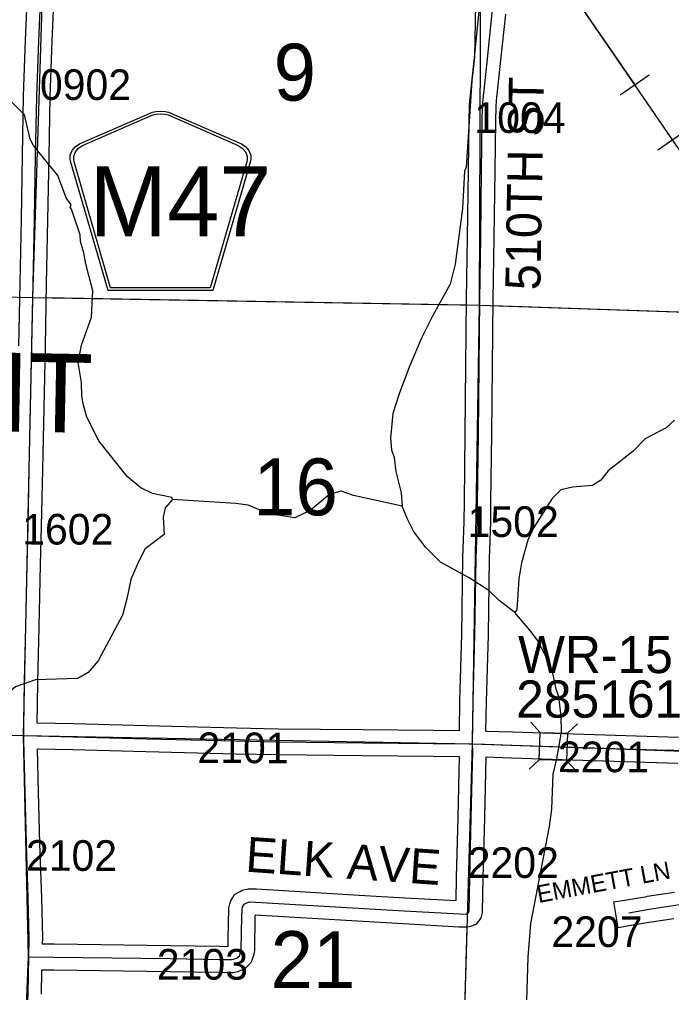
# Model space of a CAD drawing. Extents: x -132.8 to -73.3, y -60 to -26.
# Drawn here: x -90.149 to -88.66, y -48.737 to -46.513 of the extents above; entities that cross this region are included whole.
import ezdxf

# ---------------------------------------------------------------- set-up
doc = ezdxf.new("R2010")
doc.units = 0
for name, color, linetype in [('tdCoHydroRiver', 7, 'Continuous'), ('tdCoPipe', 7, 'Continuous'), ('tdCoSecRdNmbr', 7, 'Continuous'), ('tdCoSecRdTxt', 7, 'Continuous'), ('tdCoSecRteBand', 7, 'Continuous'), ('tdCoSecRteCL', 7, 'Continuous'), ('tdCoSectLine', 7, 'Continuous'), ('tdCoSectLinePart', 7, 'Continuous'), ('tdCoSectNmbr', 7, 'Continuous'), ('tdCoShieldCoRteHrd', 7, 'Continuous'), ('tdCoStrucSec', 7, 'Continuous'), ('tdCoStrucSecCoName', 7, 'Continuous'), ('tdCoStrucSecFHWANum', 7, 'Continuous'), ('tdCoSurfAsphalt', 7, 'Continuous'), ('tdCoSurfGravel', 7, 'Continuous'), ('tdCoTwpNameTxt', 7, 'Continuous')]:
    doc.layers.add(name, color=color, linetype=linetype)

msp = doc.modelspace()

# ---------------------------------------------------------------- linework, layer by layer
at = {"layer": 'tdCoHydroRiver'}
for points in [[(-89.1067, -46.436), (-89.1098, -46.6), (-89.1156, -46.6536), (-89.1289, -46.8505), (-89.1322, -46.8599), (-89.137, -46.945), (-89.1537, -47.0724), (-89.1656, -47.1179), (-89.2049, -47.1897), (-89.2311, -47.2413), (-89.2576, -47.3038), (-89.2809, -47.3665), (-89.296, -47.4135), (-89.3018, -47.4702), (-89.2992, -47.497), (-89.2932, -47.5145), (-89.2891, -47.5461), (-89.2774, -47.5953), (-89.2748, -47.6253)], [(-90.1381, -46.7315), (-90.1815, -46.688), (-90.1952, -46.6657), (-90.2027, -46.6466), (-90.2012, -46.5646), (-90.2085, -46.5376), (-90.2099, -46.5266), (-90.2145, -46.5218), (-90.2173, -46.5028)], [(-90.125, -46.7869), (-90.1381, -46.7315)], [(-90.0619, -46.8702), (-90.1174, -46.8013), (-90.125, -46.7869)], [(-90.0424, -46.921), (-90.0619, -46.8702)], [(-89.8, -47.6103), (-89.8015, -47.6056), (-89.8455, -47.5968), (-89.8721, -47.5837), (-89.9032, -47.5579), (-89.9679, -47.4762), (-89.9952, -47.422), (-90.0041, -47.3918), (-90.0069, -47.3744), (-90.0079, -47.3429), (-90.0149, -47.297), (-90.0078, -47.2577), (-89.9845, -47.1935), (-89.9818, -47.1336), (-89.9906, -47.0987), (-89.9979, -47.0718), (-90.0022, -47.0464), (-90.0096, -47.021), (-90.0108, -47.0052), (-90.0302, -46.9465), (-90.0333, -46.9433), (-90.0316, -46.937), (-90.0424, -46.921)], [(-88.6524, -47.4292), (-88.6717, -47.4462), (-88.7195, -47.472), (-88.7469, -47.4999), (-88.8046, -47.5445), (-88.8208, -47.5663), (-88.8399, -47.5785), (-88.8858, -47.5824), (-88.9127, -47.5882), (-88.932, -47.6083), (-88.976, -47.6768), (-88.9875, -47.7034), (-89.0027, -47.7552), (-89.0082, -47.7914), (-89.0127, -47.8623), (-89.0176, -47.8685)], [(-89.8, -47.6103), (-89.8162, -47.629), (-89.8213, -47.6509), (-89.8189, -47.6904), (-89.8622, -47.7227), (-89.8785, -47.7539), (-89.8951, -47.793), (-89.9038, -47.837), (-89.914, -47.8747), (-89.9697, -47.9793), (-89.9923, -48.0057), (-90.0162, -48.0194), (-90.1126, -48.0223), (-90.1586, -48.0387), (-90.1827, -48.0588), (-90.2604, -48.1582), (-90.3301, -48.2547), (-90.3541, -48.2747), (-90.3781, -48.2884), (-90.4445, -48.2982), (-90.4779, -48.3086), (-90.545, -48.3514), (-90.5963, -48.393), (-90.6174, -48.4226)], [(-89.2748, -47.6253), (-89.3864, -47.601), (-89.4146, -47.591), (-89.44, -47.5984), (-89.4849, -47.6354), (-89.5199, -47.6521), (-89.5797, -47.643), (-89.6267, -47.6232), (-89.655, -47.6195), (-89.8, -47.6103)], [(-89.0176, -47.8685), (-89.0533, -47.841), (-89.0766, -47.8184), (-89.1218, -47.7892), (-89.1873, -47.7532), (-89.2214, -47.7194), (-89.2491, -47.6826), (-89.2628, -47.6555), (-89.2748, -47.6253)], [(-88.9668, -49.163), (-88.9645, -49.1236), (-88.9781, -49.0949), (-88.9768, -49.0287), (-88.995, -48.9889), (-89.0005, -48.9478), (-88.995, -48.9053), (-88.987, -48.6562), (-88.9808, -48.579), (-88.9386, -48.3574), (-88.9331, -48.3181), (-88.93, -48.2377), (-88.9214, -48.2032), (-88.9108, -48.1419), (-88.9117, -48.1056), (-88.9171, -48.0613), (-88.9231, -48.0438), (-88.9303, -48.0106), (-88.9364, -47.9963), (-88.9423, -47.9772), (-88.9667, -47.931), (-88.9836, -47.9086), (-89.0176, -47.8685)]]:
    msp.add_lwpolyline(points, dxfattribs=at)
at = {"layer": 'tdCoPipe'}
for p, q in [((-88.777, -46.6857), (-88.7104, -46.6401)), ((-88.691, -46.8113), (-88.6246, -46.7658))]:
    msp.add_line(p, q, dxfattribs=at)
for points in [[(-90.4625, -44.2093), (-89.9464, -44.7), (-89.5998, -45.1398), (-89.3409, -45.6612), (-89.035, -46.2373), (-88.5432, -46.956), (-87.9149, -47.6713), (-87.4475, -48.2982), (-87.2188, -48.5092), (-87.1545, -48.715), (-86.8788, -48.9846), (-86.6669, -49.6542), (-86.4792, -50.1206), (-86.2258, -50.4037), (-86.1879, -50.7342), (-86.0991, -50.8945)], [(-88.9139, -46.4142), (-88.7437, -46.6629)]]:
    msp.add_lwpolyline(points, dxfattribs=at)
at = {"layer": 'tdCoSecRteBand'}
for points in [[(-90.151, -47.2594), (-90.148, -47.1162), (-90.145, -46.9697), (-90.1426, -46.8245), (-90.1426, -46.8245), (-90.1426, -46.8245), (-90.1399, -46.6886), (-90.1399, -46.6883), (-90.1398, -46.6881), (-90.1354, -46.5606), (-90.1354, -46.5605), (-90.1354, -46.5604), (-90.1292, -46.4198)], [(-90.0693, -46.4224), (-90.0754, -46.5629), (-90.0799, -46.69), (-90.0826, -46.8256), (-90.085, -46.9708), (-90.085, -46.9709), (-90.085, -46.9709), (-90.088, -47.1174), (-90.088, -47.1174), (-90.088, -47.1174), (-90.091, -47.2607), (-90.091, -47.2607), (-90.091, -47.2607), (-90.0939, -47.4005), (-90.0939, -47.4005), (-90.0939, -47.4006), (-90.0971, -47.5421), (-90.0998, -47.671), (-90.0998, -47.6711), (-90.0998, -47.6711), (-90.1018, -47.7596), (-90.1048, -47.9014), (-90.1048, -47.9014), (-90.1048, -47.9015), (-90.108, -48.0264), (-90.109, -48.0788), (-90.1096, -48.1205), (-90.1088, -48.1205), (-90.0261, -48.1225), (-90.0261, -48.1225), (-90.026, -48.1225), (-89.8593, -48.1269), (-89.6535, -48.1321), (-89.5585, -48.1341), (-89.3649, -48.1361), (-89.3649, -48.1361), (-89.3648, -48.1361), (-89.2038, -48.1378), (-89.2038, -48.1378), (-89.2038, -48.1378), (-89.1442, -48.1385), (-89.1429, -48.071), (-89.1429, -48.0708), (-89.1429, -48.0707), (-89.1387, -47.9185), (-89.136, -47.7438), (-89.136, -47.7435), (-89.136, -47.7432), (-89.133, -47.6606), (-89.1328, -47.6154), (-89.1328, -47.6153), (-89.1328, -47.6152), (-89.1308, -47.4604), (-89.1293, -47.3055), (-89.1293, -47.3055), (-89.1278, -47.1526), (-89.1278, -47.1526), (-89.1278, -47.1525), (-89.1256, -47.0105), (-89.1236, -46.8581), (-89.1236, -46.8581), (-89.1236, -46.858), (-89.1219, -46.7453), (-89.1219, -46.7452), (-89.1219, -46.7452), (-89.1212, -46.7099), (-89.1211, -46.7087), (-89.121, -46.7074), (-89.1195, -46.6931), (-89.1195, -46.6931), (-89.1195, -46.6931), (-89.1099, -46.6004), (-89.1099, -46.6004), (-89.1099, -46.6004), (-89.0988, -46.4946)], [(-89.0392, -46.5012), (-89.0502, -46.6066), (-89.0599, -46.6993), (-89.0612, -46.7124), (-89.0619, -46.7463), (-89.0636, -46.8589), (-89.0656, -47.0113), (-89.0656, -47.0113), (-89.0656, -47.0114), (-89.0678, -47.1533), (-89.0693, -47.3061), (-89.0708, -47.461), (-89.0708, -47.461), (-89.0708, -47.4611), (-89.0728, -47.6158), (-89.073, -47.6614), (-89.073, -47.6618), (-89.073, -47.6623), (-89.076, -47.7451), (-89.0787, -47.9196), (-89.0787, -47.9198), (-89.0787, -47.92), (-89.0829, -48.0723), (-89.0842, -48.1393), (-89.0837, -48.1393), (-89.0837, -48.1394), (-89.0228, -48.1415), (-88.9072, -48.1454), (-88.7884, -48.1491), (-88.6926, -48.1521), (-88.6438, -48.1533)], [(-89.6725, -48.6318), (-89.6714, -48.5628), (-89.6714, -48.5626), (-89.6713, -48.5624), (-89.6709, -48.5463), (-89.6708, -48.5432), (-89.67, -48.5403), (-89.6686, -48.5341), (-89.6675, -48.5298), (-89.6653, -48.526), (-89.6618, -48.5201), (-89.6579, -48.5132), (-89.651, -48.5093), (-89.6451, -48.5058), (-89.6416, -48.5037), (-89.6375, -48.5027), (-89.6309, -48.501), (-89.6269, -48.4999), (-89.6228, -48.5), (-89.6088, -48.5002), (-89.6081, -48.5003), (-89.6075, -48.5003), (-89.3735, -48.5143), (-89.269, -48.5203), (-89.1516, -48.5269), (-89.1505, -48.4744), (-89.1505, -48.4743), (-89.1505, -48.4742), (-89.1471, -48.3359), (-89.1437, -48.1985), (-89.2045, -48.1978), (-89.3655, -48.1961), (-89.5593, -48.1941), (-89.5595, -48.1941), (-89.5596, -48.1941), (-89.6548, -48.1921), (-89.6549, -48.1921), (-89.6549, -48.1921), (-89.8609, -48.1869), (-89.8609, -48.1869), (-89.8609, -48.1869), (-90.0276, -48.1825), (-90.1088, -48.1806), (-90.1068, -48.2788), (-90.1033, -48.3963), (-90.0994, -48.5208), (-90.0994, -48.5209), (-90.0994, -48.521), (-90.0971, -48.6122), (-90.0971, -48.6129), (-90.0971, -48.6136), (-90.0974, -48.6259), (-90.0704, -48.626), (-90.0702, -48.626), (-90.0701, -48.626), (-89.8045, -48.6295), (-89.8044, -48.6295), (-89.8043, -48.6295), (-89.6919, -48.6314), (-89.6919, -48.6314), (-89.6919, -48.6314), (-89.6725, -48.6318)], [(-88.6448, -48.2133), (-88.6941, -48.2121), (-88.6942, -48.2121), (-88.6943, -48.2121), (-88.7903, -48.2091), (-88.7903, -48.2091), (-88.7903, -48.2091), (-88.9091, -48.2054), (-88.9092, -48.2054), (-88.9092, -48.2054), (-89.0249, -48.2015), (-89.0249, -48.2015), (-89.0249, -48.2015), (-89.0837, -48.1994), (-89.0871, -48.3374), (-89.0871, -48.3374), (-89.0871, -48.3374), (-89.0905, -48.4757), (-89.092, -48.5508), (-89.0921, -48.5539), (-89.0928, -48.557), (-89.0935, -48.5602), (-89.0949, -48.5661), (-89.0985, -48.5711), (-89.1005, -48.5738), (-89.1058, -48.5811), (-89.1143, -48.5843), (-89.119, -48.586), (-89.1246, -48.588), (-89.1304, -48.5878), (-89.1447, -48.5873), (-89.1451, -48.5873), (-89.1454, -48.5873), (-89.2724, -48.5802), (-89.2724, -48.5802), (-89.2724, -48.5802), (-89.377, -48.5742), (-89.377, -48.5742), (-89.3771, -48.5742), (-89.6105, -48.5602), (-89.6112, -48.5602), (-89.6114, -48.564), (-89.6126, -48.639), (-89.6126, -48.642), (-89.6133, -48.6449), (-89.615, -48.6528), (-89.6155, -48.655), (-89.6163, -48.6572), (-89.6188, -48.6636), (-89.6212, -48.6698), (-89.626, -48.6745), (-89.6317, -48.6799), (-89.636, -48.684), (-89.6415, -48.6862), (-89.6472, -48.6884), (-89.6492, -48.6892), (-89.6514, -48.6897), (-89.6578, -48.6912), (-89.6614, -48.692), (-89.6651, -48.6919), (-89.6929, -48.6914), (-89.8053, -48.6895), (-90.0707, -48.686), (-90.0987, -48.6859), (-90.0987, -48.6865), (-90.0998, -48.7408)], [(-88.6541, -48.5683), (-88.7057, -48.5764), (-88.7521, -48.5842), (-88.7817, -48.5893), (-88.7917, -48.5301), (-88.7621, -48.5251), (-88.7155, -48.5172), (-88.7153, -48.5172), (-88.7151, -48.5171), (-88.6526, -48.5073)]]:
    msp.add_lwpolyline(points, dxfattribs=at)
at = {"layer": 'tdCoSecRteCL'}
for points in [[(-89.1142, -48.1689), (-89.1146, -48.1596), (-89.1129, -48.0715), (-89.1087, -47.9191), (-89.106, -47.7443), (-89.103, -47.6612), (-89.1028, -47.6156), (-89.1008, -47.4607), (-89.0993, -47.3058), (-89.0978, -47.1529), (-89.0956, -47.0109), (-89.0936, -46.8585), (-89.0919, -46.7458), (-89.0912, -46.7105), (-89.0897, -46.6962), (-89.0801, -46.6035), (-89.069, -46.4977), (-89.0638, -46.4568), (-89.0468, -46.3162), (-89.033, -46.2035), (-89.031, -46.186), (-89.0297, -46.175)], [(-90.1394, -48.1499), (-90.1397, -48.1303), (-90.139, -48.0783), (-90.138, -48.0258), (-90.1348, -47.9007), (-90.1318, -47.7589), (-90.1298, -47.6704), (-90.1271, -47.5414), (-90.1239, -47.3999), (-90.121, -47.2601), (-90.118, -47.1168), (-90.115, -46.9703), (-90.1126, -46.825), (-90.1099, -46.6892), (-90.1054, -46.5617), (-90.0993, -46.4211)], [(-91.1305, -48.1298), (-91.088, -48.1305), (-90.9733, -48.1325), (-90.921, -48.1338), (-90.7642, -48.1367), (-90.6579, -48.1382), (-90.5341, -48.1412), (-90.3992, -48.1446), (-90.2771, -48.1471), (-90.1394, -48.1499)], [(-90.128, -48.6558), (-90.1271, -48.6129), (-90.1293, -48.5217), (-90.1333, -48.3972), (-90.1367, -48.2795), (-90.1392, -48.1607), (-90.1394, -48.1499)], [(-90.1394, -48.1499), (-90.1099, -48.1505), (-90.0268, -48.1525), (-89.8601, -48.1569), (-89.6542, -48.1621), (-89.559, -48.1641), (-89.3652, -48.1661), (-89.2041, -48.1678), (-89.122, -48.1688), (-89.1142, -48.1689)], [(-90.128, -48.6558), (-90.0705, -48.656), (-89.8049, -48.6595), (-89.6924, -48.6614), (-89.6645, -48.6619), (-89.6581, -48.6604), (-89.6525, -48.6582), (-89.6468, -48.6528), (-89.6443, -48.6464), (-89.6426, -48.6385), (-89.6414, -48.5633), (-89.6409, -48.5473), (-89.6394, -48.5411), (-89.6359, -48.5352), (-89.63, -48.5317), (-89.6234, -48.53), (-89.6093, -48.5302), (-89.3753, -48.5443), (-89.2707, -48.5502), (-89.1437, -48.5574), (-89.1294, -48.5579), (-89.1247, -48.5561), (-89.1227, -48.5534), (-89.122, -48.5502), (-89.1205, -48.475), (-89.1171, -48.3367), (-89.1134, -48.1852), (-89.1142, -48.1689)], [(-89.1142, -48.1689), (-89.0867, -48.1693), (-89.0239, -48.1715), (-88.9082, -48.1754), (-88.7893, -48.1791), (-88.6934, -48.1821), (-88.6141, -48.184)], [(-88.7571, -48.5547), (-88.7105, -48.5468), (-88.6318, -48.5344), (-88.6232, -48.5342)], [(-90.1486, -49.1542), (-90.1476, -49.1205), (-90.1451, -49.061), (-90.1419, -48.9917), (-90.1382, -48.915), (-90.1353, -48.8581), (-90.1298, -48.7402), (-90.128, -48.6558)]]:
    msp.add_lwpolyline(points, dxfattribs=at)
at = {"layer": 'tdCoSectLine'}
for points in [[(-90.119, -47.1485), (-90.0872, -46.1497)], [(-89.0983, -47.1662), (-89.0945, -46.172)], [(-91.1144, -47.1273), (-90.119, -47.1485)], [(-90.1398, -48.1499), (-90.119, -47.1485)], [(-90.119, -47.1485), (-89.0983, -47.1662)], [(-89.1145, -48.1689), (-89.0983, -47.1662)], [(-89.0983, -47.1662), (-88.1084, -47.1999), (-88.1003, -47.1999)], [(-91.1309, -48.1298), (-90.1398, -48.1499)], [(-90.149, -49.1542), (-90.1284, -48.6558), (-90.1398, -48.1499)], [(-90.1398, -48.1499), (-89.1145, -48.1689)], [(-89.1429, -49.1766), (-89.1145, -48.1689)], [(-89.1145, -48.1689), (-88.128, -48.2028)]]:
    msp.add_lwpolyline(points, dxfattribs=at)
at = {"layer": 'tdCoSectLinePart'}
for points in [[(-90.0898, -47.149), (-89.1283, -47.1656)], [(-89.0684, -47.1672), (-88.1084, -47.1999), (-88.1003, -47.1999)], [(-89.1429, -49.1766), (-89.1263, -48.5876)]]:
    msp.add_lwpolyline(points, dxfattribs=at)
at = {"layer": 'tdCoShieldCoRteHrd'}
for points in [[(-89.9469, -47.1328), (-90.0289, -46.8499), (-90.0327, -46.8368), (-90.0335, -46.8309), (-90.0335, -46.8231), (-90.0292, -46.8127), (-90.022, -46.8043), (-90.0124, -46.7976), (-89.8451, -46.7252), (-89.8376, -46.7236), (-89.8272, -46.7227), (-89.8167, -46.7236), (-89.8092, -46.7252), (-89.6419, -46.7976), (-89.6324, -46.8043), (-89.6251, -46.8127), (-89.6209, -46.8231), (-89.6209, -46.8309), (-89.6216, -46.8368), (-89.6255, -46.8499), (-89.7074, -47.1328)], [(-89.9411, -47.1265), (-90.0208, -46.8512), (-90.0245, -46.8386), (-90.0252, -46.8329), (-90.0252, -46.8254), (-90.0211, -46.8155), (-90.0142, -46.8074), (-90.005, -46.801), (-89.8444, -46.7315), (-89.8372, -46.7299), (-89.8272, -46.7291), (-89.8172, -46.7299), (-89.8099, -46.7315), (-89.6494, -46.801), (-89.6402, -46.8074), (-89.6332, -46.8155), (-89.6291, -46.8254), (-89.6291, -46.8329), (-89.6298, -46.8386), (-89.6335, -46.8512), (-89.7133, -47.1265)]]:
    msp.add_lwpolyline(points, close=True, dxfattribs=at)
at = {"layer": 'tdCoStrucSec'}
for points in [[(-88.9811, -48.1195), (-88.9598, -48.1424), (-88.8972, -48.1445)], [(-88.8744, -48.1232), (-88.8972, -48.1445), (-88.8994, -48.207)], [(-88.9848, -48.2263), (-88.9619, -48.2049), (-88.9598, -48.1424)], [(-88.8785, -48.2294), (-88.8994, -48.207), (-88.9619, -48.2049)]]:
    msp.add_lwpolyline(points, dxfattribs=at)
at = {"layer": 'tdCoSurfAsphalt'}
msp.add_lwpolyline([(-90.1298, -48.7402), (-90.128, -48.6558), (-90.1271, -48.6129), (-90.1293, -48.5217), (-90.1333, -48.3972), (-90.1367, -48.2795), (-90.1392, -48.1607), (-90.1394, -48.1499), (-90.1397, -48.1303), (-90.139, -48.0783), (-90.138, -48.0258), (-90.1348, -47.9007), (-90.1318, -47.7589), (-90.1298, -47.6704), (-90.1271, -47.5414), (-90.1239, -47.3999), (-90.121, -47.2601), (-90.118, -47.1168), (-90.115, -46.9703), (-90.1126, -46.825), (-90.1099, -46.6892), (-90.1054, -46.5617), (-90.0993, -46.4211)], dxfattribs=at)
at = {"layer": 'tdCoSurfGravel'}
for points in [[(-89.1142, -48.1689), (-89.1146, -48.1596), (-89.1129, -48.0715), (-89.1087, -47.9191), (-89.106, -47.7443), (-89.103, -47.6612), (-89.1028, -47.6156), (-89.1008, -47.4607), (-89.0993, -47.3058), (-89.0978, -47.1529), (-89.0956, -47.0109), (-89.0936, -46.8585), (-89.0919, -46.7458), (-89.0912, -46.7105), (-89.0897, -46.6962), (-89.0801, -46.6035), (-89.069, -46.4977), (-89.0638, -46.4568), (-89.0468, -46.3162), (-89.033, -46.2035), (-89.031, -46.186), (-89.0297, -46.175)], [(-91.1305, -48.1298), (-91.088, -48.1305), (-90.9733, -48.1325), (-90.921, -48.1338), (-90.7642, -48.1367), (-90.6579, -48.1382), (-90.5341, -48.1412), (-90.3992, -48.1446), (-90.2771, -48.1471), (-90.1394, -48.1499)], [(-90.1394, -48.1499), (-90.1099, -48.1505), (-90.0268, -48.1525), (-89.8601, -48.1569), (-89.6542, -48.1621), (-89.559, -48.1641), (-89.3652, -48.1661), (-89.2041, -48.1678), (-89.122, -48.1688), (-89.1142, -48.1689)], [(-89.1247, -48.5561), (-89.1227, -48.5534), (-89.122, -48.5502), (-89.1205, -48.475), (-89.1171, -48.3367), (-89.1134, -48.1852), (-89.1142, -48.1689)], [(-89.1142, -48.1689), (-89.0867, -48.1693), (-89.0239, -48.1715), (-88.9082, -48.1754), (-88.7893, -48.1791), (-88.6934, -48.1821), (-88.6141, -48.184)], [(-90.128, -48.6558), (-90.0705, -48.656), (-89.8049, -48.6595), (-89.6924, -48.6614), (-89.6645, -48.6619), (-89.6581, -48.6604), (-89.6525, -48.6582), (-89.6468, -48.6528), (-89.6443, -48.6464), (-89.6426, -48.6385), (-89.6414, -48.5633), (-89.6409, -48.5473), (-89.6394, -48.5411), (-89.6359, -48.5352), (-89.63, -48.5317), (-89.6234, -48.53), (-89.6093, -48.5302), (-89.3753, -48.5443), (-89.2707, -48.5502), (-89.1437, -48.5574), (-89.1294, -48.5579), (-89.1247, -48.5561)], [(-88.7571, -48.5547), (-88.7105, -48.5468), (-88.6318, -48.5344), (-88.6232, -48.5342)]]:
    msp.add_lwpolyline(points, dxfattribs=at)

# ---------------------------------------------------------------- texts
at = {"layer": 'tdCoSecRdNmbr'}
for s, rotation, p in [('0902', 359.9325, (-90.1027, -46.6971)), ('1004', 359.9332, (-89.11, -46.7725)), ('1502', 359.9332, (-89.1254, -47.6958)), ('1602', 359.9325, (-90.1432, -47.7131)), ('2101', 359.9327, (-89.7428, -48.2127)), ('2201', 359.9333, (-88.919, -48.2334)), ('2102', 359.9324, (-90.1346, -48.4588)), ('2202', 359.9332, (-89.1253, -48.475)), ('2207', 359.9334, (-88.9341, -48.6329)), ('2103', 359.9327, (-89.8355, -48.7074))]:
    msp.add_text(s, height=0.07, rotation=rotation, dxfattribs=at).set_placement(p)
at = {"layer": 'tdCoSecRdTxt'}
for s, height, rotation, p in [('510TH ST', 0.08, 89.0139, (-88.9594, -47.1325)), ('ELK AVE', 0.08, 356.0441, (-89.6343, -48.4607)), ('EMMETT LN', 0.04, 10.5345, (-88.9633, -48.5325))]:
    msp.add_text(s, height=height, rotation=rotation, dxfattribs=at).set_placement(p)
at = {"layer": 'tdCoSectNmbr'}
for s, rotation, p in [('9', 359.9328, (-89.5687, -46.6986)), ('16', 359.9327, (-89.6153, -47.6463)), ('21', 359.9328, (-89.5756, -48.7268))]:
    msp.add_text(s, height=0.13, rotation=rotation, dxfattribs=at).set_placement(p)
at = {"layer": 'tdCoShieldCoRteHrd'}
msp.add_text('M47', height=0.16, dxfattribs=at).set_placement((-89.9901, -47.0086))
at = {"layer": 'tdCoStrucSecCoName'}
msp.add_text('WR-15', height=0.085, dxfattribs=at).set_placement((-89.0102, -48.0071))
at = {"layer": 'tdCoStrucSecFHWANum'}
msp.add_text('285161', height=0.085, dxfattribs=at).set_placement((-89.0145, -48.1088))
at = {"layer": 'tdCoTwpNameTxt'}
msp.add_text('WRIGHT', height=0.18, rotation=358.9327, dxfattribs=at).set_placement((-90.9596, -47.4402))

doc.saveas('drawing.dxf')
